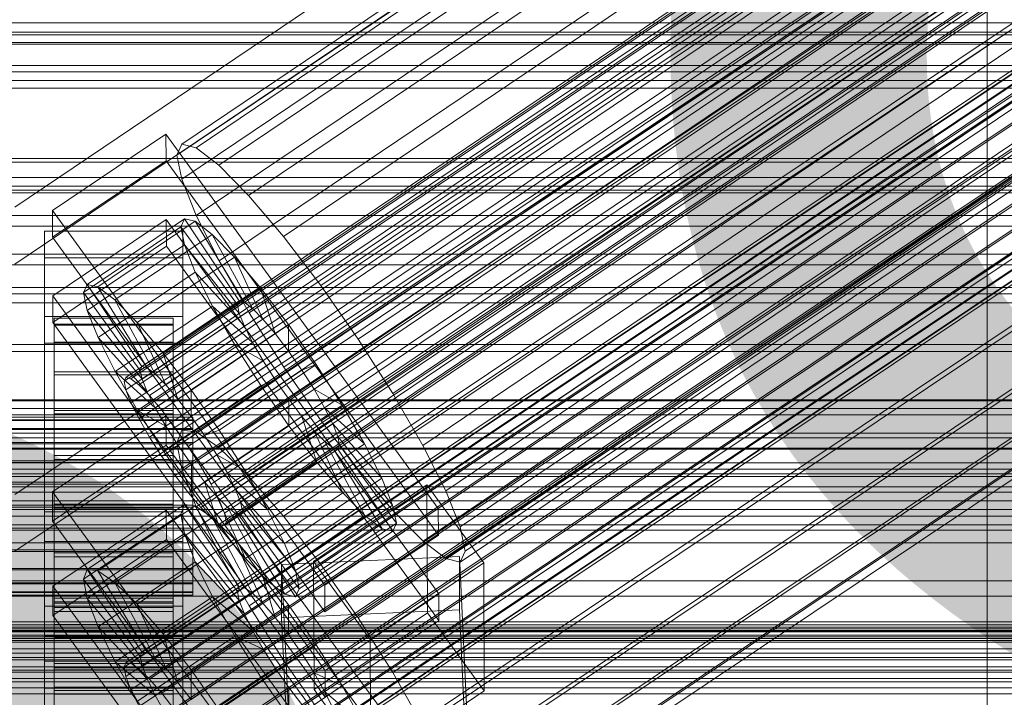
# Model space of a CAD drawing. Header units: millimetres. Extents: x -3490 to 61924, y -72580 to 6847.
# Tile 337 of 656: x 130 to 230, y -33380 to -33311. Entities that reach past the tile are written whole.
import ezdxf

# ---------------------------------------------------------------- set-up
doc = ezdxf.new("R2010")
doc.units = ezdxf.units.MM
for name, color, linetype, lineweight in [('COTAS_O', 1, 'Continuous', 0), ('COTAS_P', 1, 'Continuous', 0), ('frontal_C01', 7, 'Continuous', 0), ('frontal_C02', 7, 'Continuous', 0), ('frontal_C03', 7, 'Continuous', 0), ('frontal_secador', 7, 'Continuous', 0)]:
    doc.layers.add(name, color=color, linetype=linetype, lineweight=lineweight)
doc.dimstyles.new('R19_100', dxfattribs={"dimtxt": 250, "dimasz": 150, "dimexe": 150, "dimexo": 80, "dimgap": 100, "dimtad": 1, "dimtih": 1, "dimtoh": 1, "dimdsep": 46, "dimcen": 0.09, "dimadec": 0, "dimazin": 0, "dimtfac": 1, "dimtdec": 4, "dimtofl": 0, "dimtmove": 0, "dimatfit": 3, "dimfxl": 1, "dimtolj": 1, "dimtzin": 0, "dimarcsym": 0})

# ---------------------------------------------------------------- blocks, each defined once
blk = doc.blocks.new('DIM_R29_57')
at = {"layer": 'COTAS_O'}
for p, q in [((-1725, -33700), (-1575, -33655)), ((1725, -33700), (1575, -33655)), ((-1725, -34400), (-1725, -33700)), ((-1725, -33700), (1725, -33700)), ((-1725, -33700), (-1575, -33745)), ((1725, -33700), (1575, -33745)), ((1725, -34400), (1725, -33700))]:
    blk.add_line(p, q, dxfattribs=at)
blk.add_text('3450 O', height=250, dxfattribs=at).set_placement((0, -33600))
blk = doc.blocks.new('DIM_R29_58')
at = {"layer": 'COTAS_P'}
for p, q in [((-150, -32300), (550, -32300)), ((550, -32300), (505, -32450)), ((550, -34900), (550, -32300)), ((550, -32300), (595, -32450)), ((550, -34900), (505, -34750)), ((550, -34900), (595, -34750)), ((-150, -34900), (550, -34900))]:
    blk.add_line(p, q, dxfattribs=at)
blk.add_text('2600 P', height=250, rotation=90, dxfattribs=at).set_placement((450, -33600))

msp = doc.modelspace()

# ---------------------------------------------------------------- linework, layer by layer
at = {"layer": 'frontal_C01'}
for p, q in [((146.872, -33324.046), (331.181, -33199.711)), ((148.32, -33324.396), (332.629, -33200.061)), ((146.383, -33325.136), (330.692, -33200.801)), ((150.629, -33326.161), (334.938, -33201.826)), ((141.045, -33348.016), (354.844, -33203.788)), ((141.218, -33347.63), (355.017, -33203.402)), ((141.731, -33347.754), (355.53, -33203.526)), ((142.549, -33348.38), (356.348, -33204.151)), ((146.887, -33327.591), (331.197, -33203.256)), ((141.224, -33348.886), (355.022, -33204.658)), ((153.641, -33329.221), (337.95, -33204.886)), ((141.742, -33350.181), (355.541, -33205.952)), ((143.617, -33349.464), (357.415, -33205.236)), ((144.861, -33350.933), (358.659, -33206.705)), ((148.35, -33331.244), (332.659, -33206.909)), ((142.565, -33351.811), (356.363, -33207.583)), ((359.995, -33208.459), (146.196, -33352.688)), ((157.152, -33333.368), (341.461, -33209.033)), ((143.635, -33353.667), (357.434, -33209.438)), ((147.533, -33354.607), (361.332, -33210.379)), ((144.881, -33355.621), (358.68, -33211.393)), ((150.672, -33335.846), (334.981, -33211.511)), ((148.779, -33356.562), (362.578, -33212.333)), ((146.218, -33357.541), (360.017, -33213.312)), ((345.231, -33213.984), (160.922, -33338.319)), ((147.554, -33359.295), (361.352, -33215.067)), ((149.85, -33358.417), (363.648, -33214.189)), ((150.672, -33360.048), (364.471, -33215.819)), ((148.798, -33360.764), (362.596, -33216.536)), ((153.694, -33341.082), (338.003, -33216.748)), ((149.865, -33361.849), (363.664, -33217.621)), ((151.191, -33361.342), (364.989, -33217.114)), ((151.369, -33362.212), (365.168, -33217.984)), ((150.683, -33362.474), (364.482, -33218.246)), ((151.196, -33362.598), (364.995, -33218.37)), ((164.693, -33343.737), (349.002, -33219.402)), ((157.211, -33346.598), (341.52, -33222.263)), ((168.21, -33349.252), (352.519, -33224.918)), ((160.982, -33352.016), (345.291, -33227.681)), ((171.232, -33354.489), (355.541, -33230.154)), ((164.752, -33356.967), (349.061, -33232.632)), ((173.554, -33359.091), (357.863, -33234.756)), ((168.263, -33361.114), (352.572, -33236.779)), ((175.016, -33362.744), (359.326, -33238.409)), ((171.275, -33364.174), (355.584, -33239.839)), ((175.521, -33365.199), (359.83, -33240.864)), ((173.584, -33365.939), (357.893, -33241.604)), ((175.032, -33366.289), (359.341, -33241.954)), ((228.298, -33264.081), (130, -33330.393)), ((228.298, -33384.669), (228.298, -33264.081)), ((130, -33336.174), (228.298, -33269.862)), ((228.298, -33269.862), (228.298, -33390.45)), ((425, -33311.776), (-425, -33311.776)), ((425, -33313.916), (-425, -33313.916)), ((133.809, -33330.761), (145.277, -33323.025)), ((145.277, -33323.025), (145.289, -33325.721)), ((145.277, -33323.025), (172.809, -33360.879)), ((146.383, -33325.136), (146.872, -33324.046)), ((146.872, -33324.046), (148.32, -33324.396)), ((148.32, -33324.396), (150.629, -33326.161)), ((-425, -33325.472), (425, -33325.472)), ((146.887, -33327.591), (146.383, -33325.136)), ((300, -33325.846), (-300, -33325.846)), ((145.289, -33325.721), (133.821, -33333.457)), ((172.821, -33363.575), (145.289, -33325.721)), ((150.629, -33326.161), (153.641, -33329.221)), ((148.35, -33331.244), (146.887, -33327.591)), ((300, -33328.696), (-300, -33328.696)), ((153.641, -33329.221), (157.152, -33333.368)), ((133.821, -33333.457), (133.809, -33330.761)), ((161.341, -33368.615), (133.809, -33330.761)), ((150.672, -33335.846), (148.35, -33331.244)), ((133.847, -33339.389), (145.315, -33331.652)), ((136.948, -33339.025), (146.777, -33332.394)), ((137.313, -33338.21), (147.143, -33331.578)), ((138.396, -33338.471), (148.226, -33331.84)), ((145.315, -33331.652), (145.327, -33334.349)), ((145.315, -33331.652), (172.847, -33369.507)), ((147.143, -33331.578), (146.777, -33332.394)), ((146.777, -33332.394), (152.513, -33340.28)), ((146.777, -33332.394), (147.155, -33334.23)), ((148.226, -33331.84), (147.143, -33331.578)), ((147.143, -33331.578), (152.686, -33339.894)), ((149.953, -33333.16), (148.226, -33331.84)), ((148.226, -33331.84), (153.199, -33340.018)), ((133, -33335.519), (133, -33332.823)), ((133, -33332.823), (147, -33332.823)), ((133, -33379.046), (133, -33332.823)), ((133.821, -33333.457), (161.353, -33371.312)), ((140.123, -33339.791), (149.953, -33333.16)), ((147, -33332.823), (147, -33335.519)), ((147, -33332.823), (147, -33379.046)), ((152.207, -33335.449), (149.953, -33333.16)), ((149.953, -33333.16), (154.017, -33340.643)), ((157.152, -33333.368), (160.922, -33338.319)), ((145.327, -33334.349), (133.859, -33342.085)), ((137.325, -33340.861), (147.155, -33334.23)), ((172.859, -33372.203), (145.327, -33334.349)), ((147.155, -33334.23), (152.692, -33341.15)), ((147.155, -33334.23), (148.249, -33336.963)), ((142.377, -33342.081), (152.207, -33335.449)), ((154.833, -33338.551), (152.207, -33335.449)), ((152.207, -33335.449), (155.085, -33341.727)), ((147, -33335.519), (133, -33335.519)), ((133, -33335.519), (133, -33381.742)), ((147, -33381.742), (147, -33335.519)), ((153.694, -33341.082), (150.672, -33335.846)), ((138.419, -33343.594), (148.249, -33336.963)), ((148.249, -33336.963), (153.21, -33342.444)), ((148.249, -33336.963), (149.985, -33340.405)), ((136.948, -33339.025), (137.313, -33338.21)), ((142.856, -33346.525), (137.313, -33338.21)), ((137.313, -33338.21), (138.396, -33338.471)), ((143.369, -33346.649), (138.396, -33338.471)), ((138.396, -33338.471), (140.123, -33339.791)), ((160.922, -33338.319), (164.693, -33343.737)), ((133.859, -33342.085), (133.847, -33339.389)), ((161.379, -33377.243), (133.847, -33339.389)), ((142.683, -33346.911), (136.948, -33339.025)), ((137.325, -33340.861), (136.948, -33339.025)), ((145.003, -33345.183), (154.833, -33338.551)), ((157.653, -33342.255), (154.833, -33338.551)), ((154.833, -33338.551), (156.329, -33343.197)), ((144.188, -33347.274), (140.123, -33339.791)), ((140.123, -33339.791), (142.377, -33342.081)), ((140.156, -33347.036), (149.985, -33340.405)), ((152.513, -33340.28), (142.683, -33346.911)), ((152.686, -33339.894), (142.856, -33346.525)), ((153.199, -33340.018), (143.369, -33346.649)), ((149.985, -33340.405), (154.033, -33344.075)), ((149.985, -33340.405), (152.246, -33344.322)), ((152.513, -33340.28), (152.686, -33339.894)), ((152.692, -33341.15), (152.513, -33340.28)), ((152.686, -33339.894), (153.199, -33340.018)), ((153.199, -33340.018), (154.017, -33340.643)), ((133, -33344.147), (133, -33341.451)), ((133, -33341.451), (147, -33341.451)), ((133, -33387.673), (133, -33341.451)), ((142.862, -33347.781), (137.325, -33340.861)), ((138.419, -33343.594), (137.325, -33340.861)), ((152.692, -33341.15), (142.862, -33347.781)), ((154.017, -33340.643), (144.188, -33347.274)), ((147, -33341.451), (147, -33344.147)), ((147, -33341.451), (147, -33387.673)), ((153.21, -33342.444), (152.692, -33341.15)), ((157.211, -33346.598), (153.694, -33341.082)), ((154.017, -33340.643), (155.085, -33341.727)), ((133.859, -33342.085), (161.391, -33379.939)), ((134, -33351.634), (134, -33341.634)), ((134, -33341.634), (134, -33342.227)), ((134, -33341.634), (146, -33341.634)), ((134, -33342.337), (134, -33341.634)), ((134, -33351.914), (134, -33342.227)), ((134, -33342.227), (134, -33344.073)), ((134, -33342.227), (146, -33342.227)), ((134, -33351.967), (134, -33342.337)), ((134, -33342.337), (146, -33342.337)), ((134, -33344.286), (134, -33342.337)), ((145.255, -33348.359), (142.377, -33342.081)), ((142.377, -33342.081), (145.003, -33345.183)), ((153.21, -33342.444), (143.38, -33349.075)), ((155.085, -33341.727), (145.255, -33348.359)), ((146, -33342.227), (146, -33341.634)), ((146, -33341.634), (146, -33351.634)), ((146, -33341.634), (146, -33342.337)), ((146, -33344.073), (146, -33342.227)), ((146, -33342.227), (146, -33351.914)), ((146, -33342.337), (146, -33351.967)), ((146, -33342.337), (146, -33344.286)), ((157.653, -33342.255), (147.823, -33348.886)), ((154.033, -33344.075), (153.21, -33342.444)), ((155.085, -33341.727), (156.329, -33343.197)), ((157.665, -33344.951), (157.653, -33342.255)), ((160.474, -33346.308), (157.653, -33342.255)), ((156.329, -33343.197), (146.499, -33349.828)), ((156.329, -33343.197), (157.665, -33344.951)), ((147, -33344.147), (133, -33344.147)), ((133, -33344.147), (133, -33390.369)), ((134, -33352.789), (134, -33344.073)), ((134, -33344.073), (134, -33347.049)), ((134, -33344.073), (146, -33344.073)), ((134, -33352.89), (134, -33344.286)), ((134, -33344.286), (146, -33344.286)), ((134, -33347.349), (134, -33344.286)), ((143.38, -33349.075), (138.419, -33343.594)), ((140.156, -33347.036), (138.419, -33343.594)), ((142.416, -33350.953), (152.246, -33344.322)), ((154.033, -33344.075), (144.203, -33350.706)), ((146, -33347.049), (146, -33344.073)), ((146, -33344.073), (146, -33352.789)), ((146, -33344.286), (146, -33352.89)), ((146, -33344.286), (146, -33347.349)), ((147, -33390.369), (147, -33344.147)), ((152.246, -33344.322), (155.103, -33345.93)), ((152.246, -33344.322), (154.877, -33348.448)), ((155.103, -33345.93), (154.033, -33344.075)), ((164.693, -33343.737), (168.21, -33349.252)), ((146.499, -33349.828), (145.003, -33345.183)), ((145.003, -33345.183), (147.823, -33348.886)), ((147.835, -33351.582), (157.665, -33344.951)), ((157.665, -33344.951), (159.001, -33346.871)), ((155.103, -33345.93), (145.274, -33352.562)), ((150.644, -33352.939), (160.474, -33346.308)), ((156.35, -33347.885), (155.103, -33345.93)), ((160.474, -33346.308), (159.001, -33346.871)), ((163.105, -33350.433), (160.474, -33346.308)), ((134, -33354.198), (134, -33347.049)), ((134, -33347.049), (134, -33350.95)), ((134, -33347.049), (146, -33347.049)), ((134, -33354.341), (134, -33347.349)), ((134, -33347.349), (146, -33347.349)), ((134, -33351.318), (134, -33347.349)), ((144.203, -33350.706), (140.156, -33347.036)), ((142.416, -33350.953), (140.156, -33347.036)), ((142.856, -33346.525), (142.683, -33346.911)), ((142.683, -33346.911), (142.862, -33347.781)), ((143.369, -33346.649), (142.856, -33346.525)), ((144.188, -33347.274), (143.369, -33346.649)), ((145.255, -33348.359), (144.188, -33347.274)), ((146, -33350.95), (146, -33347.049)), ((146, -33347.049), (146, -33354.198)), ((146, -33347.349), (146, -33354.341)), ((146, -33347.349), (146, -33351.318)), ((159.001, -33346.871), (149.171, -33353.502)), ((160.982, -33352.016), (157.211, -33346.598)), ((159.001, -33346.871), (160.247, -33348.825)), ((141.045, -33348.016), (141.218, -33347.63)), ((141.224, -33348.886), (141.045, -33348.016)), ((141.218, -33347.63), (141.731, -33347.754)), ((141.731, -33347.754), (142.549, -33348.38)), ((142.549, -33348.38), (143.617, -33349.464)), ((142.862, -33347.781), (143.38, -33349.075)), ((145.047, -33355.079), (154.877, -33348.448)), ((146.499, -33349.828), (145.255, -33348.359)), ((156.35, -33347.885), (146.52, -33354.516)), ((154.877, -33348.448), (156.35, -33347.885)), ((154.877, -33348.448), (157.698, -33352.5)), ((157.686, -33349.804), (156.35, -33347.885)), ((141.742, -33350.181), (141.224, -33348.886)), ((143.38, -33349.075), (144.203, -33350.706)), ((147.823, -33348.886), (147.835, -33351.582)), ((147.823, -33348.886), (150.644, -33352.939)), ((160.247, -33348.825), (150.417, -33355.456)), ((163.105, -33350.433), (160.247, -33348.825)), ((160.247, -33348.825), (161.318, -33350.681)), ((168.21, -33349.252), (171.232, -33354.489)), ((142.565, -33351.811), (141.742, -33350.181)), ((143.617, -33349.464), (144.861, -33350.933)), ((147.835, -33351.582), (146.499, -33349.828)), ((157.686, -33349.804), (147.856, -33356.436)), ((153.275, -33357.065), (163.105, -33350.433)), ((157.698, -33352.5), (157.686, -33349.804)), ((159.022, -33351.559), (157.686, -33349.804)), ((165.365, -33354.351), (163.105, -33350.433)), ((134, -33356.046), (134, -33350.95)), ((134, -33350.95), (134, -33355.511)), ((134, -33350.95), (146, -33350.95)), ((134, -33356.221), (134, -33351.318)), ((134, -33351.318), (146, -33351.318)), ((134, -33355.921), (134, -33351.318)), ((145.274, -33352.562), (142.416, -33350.953)), ((145.047, -33355.079), (142.416, -33350.953)), ((144.203, -33350.706), (145.274, -33352.562)), ((144.861, -33350.933), (146.196, -33352.688)), ((146, -33355.511), (146, -33350.95)), ((146, -33350.95), (146, -33356.046)), ((146, -33351.318), (146, -33356.221)), ((146, -33351.318), (146, -33355.921)), ((161.318, -33350.681), (151.488, -33357.312)), ((165.365, -33354.351), (161.318, -33350.681)), ((161.318, -33350.681), (162.14, -33352.311)), ((-148, -33351.634), (148, -33351.634)), ((-148, -33351.914), (148, -33351.914)), ((-148, -33351.967), (148, -33351.967)), ((134, -33351.914), (134, -33351.634)), ((146, -33351.634), (134, -33351.634)), ((134, -33351.634), (134, -33351.967)), ((134, -33352.789), (134, -33351.914)), ((146, -33351.914), (134, -33351.914)), ((146, -33351.967), (134, -33351.967)), ((134, -33351.967), (134, -33352.89)), ((143.635, -33353.667), (142.565, -33351.811)), ((146, -33351.634), (146, -33351.914)), ((146, -33351.967), (146, -33351.634)), ((146, -33351.914), (146, -33352.789)), ((146, -33352.89), (146, -33351.967)), ((149.171, -33353.502), (147.835, -33351.582)), ((148, -33351.914), (148, -33351.634)), ((148, -33351.634), (148, -33351.967)), ((148, -33352.789), (148, -33351.914)), ((148, -33351.967), (148, -33352.89)), ((159.022, -33351.559), (149.192, -33358.19)), ((162.14, -33352.311), (152.311, -33358.942)), ((160.518, -33356.204), (159.022, -33351.559)), ((160.266, -33353.028), (159.022, -33351.559)), ((164.752, -33356.967), (160.982, -33352.016)), ((167.102, -33357.793), (162.14, -33352.311)), ((162.14, -33352.311), (162.659, -33353.606)), ((-148, -33352.789), (148, -33352.789)), ((-148, -33352.89), (148, -33352.89)), ((134, -33354.198), (134, -33352.789)), ((146, -33352.789), (134, -33352.789)), ((146, -33352.89), (134, -33352.89)), ((134, -33352.89), (134, -33354.341)), ((145.274, -33352.562), (146.52, -33354.516)), ((146, -33352.789), (146, -33354.198)), ((146, -33354.341), (146, -33352.89)), ((146.196, -33352.688), (147.533, -33354.607)), ((147.868, -33359.132), (157.698, -33352.5)), ((148, -33354.198), (148, -33352.789)), ((148, -33352.89), (148, -33354.341)), ((149.171, -33353.502), (150.644, -33352.939)), ((160.266, -33353.028), (150.436, -33359.659)), ((150.644, -33352.939), (153.275, -33357.065)), ((157.698, -33352.5), (160.518, -33356.204)), ((163.144, -33359.306), (160.266, -33353.028)), ((161.333, -33354.112), (160.266, -33353.028)), ((-148, -33354.198), (148, -33354.198)), ((-148, -33354.341), (148, -33354.341)), ((134, -33356.046), (134, -33354.198)), ((146, -33354.198), (134, -33354.198)), ((146, -33354.341), (134, -33354.341)), ((134, -33354.341), (134, -33356.221)), ((144.881, -33355.621), (143.635, -33353.667)), ((146, -33354.198), (146, -33356.046)), ((146, -33356.221), (146, -33354.341)), ((148, -33356.046), (148, -33354.198)), ((148, -33354.341), (148, -33356.221)), ((150.417, -33355.456), (149.171, -33353.502)), ((161.333, -33354.112), (151.503, -33360.744)), ((162.659, -33353.606), (152.829, -33360.237)), ((155.535, -33360.982), (165.365, -33354.351)), ((165.397, -33361.595), (161.333, -33354.112)), ((162.151, -33354.738), (161.333, -33354.112)), ((168.196, -33360.525), (162.659, -33353.606)), ((162.659, -33353.606), (162.837, -33354.475)), ((167.102, -33357.793), (165.365, -33354.351)), ((300, -33354.867), (-300, -33354.867)), ((146.52, -33354.516), (145.047, -33355.079)), ((147.868, -33359.132), (145.047, -33355.079)), ((146.52, -33354.516), (147.856, -33356.436)), ((147.533, -33354.607), (148.779, -33356.562)), ((162.151, -33354.738), (152.321, -33361.369)), ((162.664, -33354.862), (152.835, -33361.493)), ((162.837, -33354.475), (153.008, -33361.107)), ((167.125, -33362.916), (162.151, -33354.738)), ((162.664, -33354.862), (162.151, -33354.738)), ((162.837, -33354.475), (162.664, -33354.862)), ((168.208, -33363.177), (162.664, -33354.862)), ((168.573, -33362.362), (162.837, -33354.475)), ((171.232, -33354.489), (173.554, -33359.091)), ((-148, -33356.046), (148, -33356.046)), ((-148, -33356.221), (148, -33356.221)), ((134, -33355.511), (134, -33358.207)), ((146, -33355.511), (134, -33355.511)), ((134, -33355.511), (134, -33360.421)), ((134, -33358.401), (134, -33355.921)), ((134, -33355.921), (146, -33355.921)), ((134, -33360.846), (134, -33355.921)), ((134, -33358.207), (134, -33356.046)), ((146, -33356.046), (134, -33356.046)), ((146, -33356.221), (134, -33356.221)), ((134, -33356.221), (134, -33358.401)), ((146.218, -33357.541), (144.881, -33355.621)), ((146, -33358.207), (146, -33355.511)), ((146, -33360.421), (146, -33355.511)), ((146, -33355.921), (146, -33358.401)), ((146, -33355.921), (146, -33360.846)), ((146, -33356.046), (146, -33358.207)), ((146, -33358.401), (146, -33356.221)), ((148, -33358.207), (148, -33356.046)), ((148, -33356.221), (148, -33358.401)), ((151.488, -33357.312), (150.417, -33355.456)), ((150.417, -33355.456), (153.275, -33357.065)), ((150.688, -33362.835), (160.518, -33356.204)), ((160.518, -33356.204), (163.144, -33359.306)), ((300, -33356.882), (-300, -33356.882)), ((147.856, -33356.436), (147.868, -33359.132)), ((147.856, -33356.436), (149.192, -33358.19)), ((148.779, -33356.562), (149.85, -33358.417)), ((152.311, -33358.942), (151.488, -33357.312)), ((151.488, -33357.312), (155.535, -33360.982)), ((153.275, -33357.065), (155.535, -33360.982)), ((168.263, -33361.114), (164.752, -33356.967)), ((148, -33358.207), (-148, -33358.207)), ((134, -33358.207), (146, -33358.207)), ((134, -33360.533), (134, -33358.207)), ((146, -33358.207), (146, -33360.533)), ((147.554, -33359.295), (146.218, -33357.541)), ((148, -33360.533), (148, -33358.207)), ((149.192, -33358.19), (150.688, -33362.835)), ((149.192, -33358.19), (150.436, -33359.659)), ((157.272, -33364.424), (167.102, -33357.793)), ((168.196, -33360.525), (167.102, -33357.793)), ((-148, -33358.401), (148, -33358.401)), ((146, -33358.401), (134, -33358.401)), ((134, -33358.401), (134, -33360.734)), ((146, -33360.734), (146, -33358.401)), ((148.798, -33360.764), (147.554, -33359.295)), ((150.688, -33362.835), (147.868, -33359.132)), ((148, -33358.401), (148, -33360.734)), ((149.85, -33358.417), (150.672, -33360.048)), ((152.829, -33360.237), (152.311, -33358.942)), ((152.311, -33358.942), (157.272, -33364.424)), ((153.314, -33365.937), (163.144, -33359.306)), ((160.19, -33366.229), (171.658, -33358.493)), ((163.144, -33359.306), (165.397, -33361.595)), ((171.658, -33358.493), (171.715, -33371.435)), ((171.658, -33358.493), (177.394, -33366.379)), ((173.554, -33359.091), (175.016, -33362.744)), ((150.436, -33359.659), (153.314, -33365.937)), ((150.436, -33359.659), (151.503, -33360.744)), ((150.672, -33360.048), (151.191, -33361.342)), ((153.008, -33361.107), (152.829, -33360.237)), ((152.829, -33360.237), (158.366, -33367.157)), ((-148, -33360.533), (148, -33360.533)), ((-148, -33360.734), (148, -33360.734)), ((134, -33360.533), (134, -33360.421)), ((134, -33360.421), (134, -33365.345)), ((134, -33360.421), (146, -33360.421)), ((134, -33362.865), (134, -33360.533)), ((146, -33360.533), (134, -33360.533)), ((134, -33360.734), (134, -33360.846)), ((146, -33360.734), (134, -33360.734)), ((134, -33360.734), (134, -33363.06)), ((134, -33360.846), (146, -33360.846)), ((134, -33365.756), (134, -33360.846)), ((146, -33365.345), (146, -33360.421)), ((146, -33360.421), (146, -33360.533)), ((146, -33360.533), (146, -33362.865)), ((146, -33360.846), (146, -33360.734)), ((146, -33363.06), (146, -33360.734)), ((146, -33360.846), (146, -33365.756)), ((148, -33362.865), (148, -33360.533)), ((148, -33360.734), (148, -33363.06)), ((149.865, -33361.849), (148.798, -33360.764)), ((151.191, -33361.342), (151.369, -33362.212)), ((151.503, -33360.744), (155.567, -33368.227)), ((151.503, -33360.744), (152.321, -33361.369)), ((152.321, -33361.369), (157.295, -33369.547)), ((152.321, -33361.369), (152.835, -33361.493)), ((152.835, -33361.493), (153.008, -33361.107)), ((153.008, -33361.107), (158.743, -33368.993)), ((155.535, -33360.982), (157.272, -33364.424)), ((158.366, -33367.157), (168.196, -33360.525)), ((172.809, -33360.879), (161.341, -33368.615)), ((168.573, -33362.362), (168.196, -33360.525)), ((171.275, -33364.174), (168.263, -33361.114)), ((172.821, -33363.575), (172.809, -33360.879)), ((150.683, -33362.474), (149.865, -33361.849)), ((151.369, -33362.212), (151.196, -33362.598)), ((152.835, -33361.493), (158.378, -33369.808)), ((155.567, -33368.227), (165.397, -33361.595)), ((158.743, -33368.993), (168.573, -33362.362)), ((165.397, -33361.595), (167.125, -33362.916)), ((168.208, -33363.177), (168.573, -33362.362)), ((-148, -33362.865), (148, -33362.865)), ((-148, -33363.06), (148, -33363.06)), ((134, -33365.046), (134, -33362.865)), ((134, -33362.865), (134, -33365.345)), ((146, -33362.865), (134, -33362.865)), ((134, -33363.06), (134, -33365.756)), ((146, -33363.06), (134, -33363.06)), ((134, -33363.06), (134, -33365.22)), ((146, -33365.345), (146, -33362.865)), ((146, -33362.865), (146, -33365.046)), ((146, -33365.756), (146, -33363.06)), ((146, -33365.22), (146, -33363.06)), ((148, -33365.046), (148, -33362.865)), ((148, -33363.06), (148, -33365.22)), ((151.196, -33362.598), (150.683, -33362.474)), ((153.314, -33365.937), (150.688, -33362.835)), ((157.295, -33369.547), (167.125, -33362.916)), ((158.378, -33369.808), (168.208, -33363.177)), ((167.125, -33362.916), (168.208, -33363.177)), ((175.016, -33362.744), (175.521, -33365.199)), ((161.353, -33371.312), (172.821, -33363.575)), ((173.584, -33365.939), (171.275, -33364.174)), ((-148, -33365.046), (148, -33365.046)), ((-148, -33365.22), (148, -33365.22)), ((134, -33366.926), (134, -33365.046)), ((134, -33365.046), (134, -33369.948)), ((146, -33365.046), (134, -33365.046)), ((134, -33365.22), (134, -33370.317)), ((146, -33365.22), (134, -33365.22)), ((134, -33365.22), (134, -33367.068)), ((134, -33365.345), (134, -33369.948)), ((134, -33365.345), (146, -33365.345)), ((146, -33369.948), (146, -33365.046)), ((146, -33365.046), (146, -33366.926)), ((146, -33370.317), (146, -33365.22)), ((146, -33367.068), (146, -33365.22)), ((146, -33369.948), (146, -33365.345)), ((148, -33366.926), (148, -33365.046)), ((148, -33365.22), (148, -33367.068)), ((157.272, -33364.424), (158.366, -33367.157)), ((175.521, -33365.199), (175.032, -33366.289)), ((134, -33365.756), (146, -33365.756)), ((134, -33370.317), (134, -33365.756)), ((146, -33365.756), (146, -33370.317)), ((155.567, -33368.227), (153.314, -33365.937)), ((156.962, -33366.535), (174.943, -33365.735)), ((160.247, -33379.171), (160.19, -33366.229)), ((165.926, -33374.116), (160.19, -33366.229)), ((175.032, -33366.289), (173.584, -33365.939)), ((174.943, -33365.735), (174.943, -33371.129)), ((174.943, -33365.735), (177.811, -33425.524)), ((-148, -33366.926), (148, -33366.926)), ((-148, -33367.068), (148, -33367.068)), ((134, -33368.377), (134, -33366.926)), ((134, -33366.926), (134, -33373.917)), ((146, -33366.926), (134, -33366.926)), ((134, -33367.068), (134, -33374.218)), ((146, -33367.068), (134, -33367.068)), ((134, -33367.068), (134, -33368.477)), ((146, -33373.917), (146, -33366.926)), ((146, -33366.926), (146, -33368.377)), ((146, -33374.218), (146, -33367.068)), ((146, -33368.477), (146, -33367.068)), ((148, -33368.377), (148, -33366.926)), ((148, -33367.068), (148, -33368.477)), ((156.962, -33371.929), (156.962, -33366.535)), ((159.83, -33426.324), (156.962, -33366.535)), ((158.366, -33367.157), (158.743, -33368.993)), ((177.394, -33366.379), (165.926, -33374.116)), ((177.451, -33379.321), (177.394, -33366.379)), ((157.295, -33369.547), (155.567, -33368.227)), ((-148, -33368.377), (148, -33368.377)), ((-148, -33368.477), (148, -33368.477)), ((-148, -33369.3), (148, -33369.3)), ((134, -33369.3), (134, -33368.377)), ((134, -33368.377), (134, -33376.98)), ((146, -33368.377), (134, -33368.377)), ((134, -33368.477), (134, -33377.193)), ((146, -33368.477), (134, -33368.477)), ((134, -33368.477), (134, -33369.352)), ((134, -33369.633), (134, -33369.3)), ((134, -33369.3), (134, -33378.93)), ((146, -33369.3), (134, -33369.3)), ((146, -33376.98), (146, -33368.377)), ((146, -33368.377), (146, -33369.3)), ((146, -33377.193), (146, -33368.477)), ((146, -33369.352), (146, -33368.477)), ((146, -33378.93), (146, -33369.3)), ((146, -33369.3), (146, -33369.633)), ((148, -33369.3), (148, -33368.377)), ((148, -33368.477), (148, -33369.352)), ((148, -33369.633), (148, -33369.3)), ((158.743, -33368.993), (158.378, -33369.808)), ((161.341, -33368.615), (161.353, -33371.312)), ((-148, -33369.352), (148, -33369.352)), ((-148, -33369.633), (148, -33369.633)), ((134, -33369.352), (134, -33379.04)), ((146, -33369.352), (134, -33369.352)), ((134, -33369.352), (134, -33369.633)), ((134, -33369.633), (134, -33379.632)), ((146, -33369.633), (134, -33369.633)), ((134, -33369.948), (134, -33373.917)), ((134, -33369.948), (146, -33369.948)), ((134, -33370.317), (146, -33370.317)), ((134, -33374.218), (134, -33370.317)), ((146, -33379.04), (146, -33369.352)), ((146, -33369.633), (146, -33369.352)), ((146, -33379.632), (146, -33369.633)), ((146, -33373.917), (146, -33369.948)), ((146, -33370.317), (146, -33374.218)), ((148, -33369.352), (148, -33369.633)), ((158.378, -33369.808), (157.295, -33369.547)), ((172.847, -33369.507), (161.379, -33377.243)), ((172.859, -33372.203), (172.847, -33369.507)), ((174.943, -33371.129), (156.962, -33371.929)), ((177.811, -33430.917), (174.943, -33371.129)), ((159.83, -33431.717), (156.962, -33371.929)), ((171.715, -33371.435), (160.247, -33379.171)), ((161.391, -33379.939), (172.859, -33372.203)), ((177.451, -33379.321), (171.715, -33371.435)), ((250, -33373.251), (-250, -33373.251)), ((300, -33373.334), (-300, -33373.334)), ((134, -33373.917), (134, -33376.98)), ((134, -33373.917), (146, -33373.917)), ((134, -33374.218), (146, -33374.218)), ((134, -33377.193), (134, -33374.218)), ((146, -33376.98), (146, -33373.917)), ((146, -33374.218), (146, -33377.193)), ((165.926, -33374.116), (165.983, -33387.057)), ((300, -33374.377), (-300, -33374.377)), ((133, -33389.252), (133, -33376.311)), ((133, -33376.311), (147, -33376.311)), ((133, -33385.94), (133, -33376.311)), ((147, -33376.311), (147, -33389.252)), ((147, -33376.311), (147, -33385.94)), ((134, -33376.98), (134, -33378.93)), ((134, -33376.98), (146, -33376.98)), ((134, -33377.193), (146, -33377.193)), ((134, -33379.04), (134, -33377.193)), ((146, -33378.93), (146, -33376.98)), ((146, -33377.193), (146, -33379.04)), ((161.379, -33377.243), (161.391, -33379.939)), ((-250, -33378.064), (250, -33378.064)), ((147, -33379.046), (133, -33379.046)), ((133, -33379.046), (133, -33381.742)), ((134, -33378.93), (134, -33379.632)), ((134, -33378.93), (146, -33378.93)), ((134, -33379.04), (146, -33379.04)), ((134, -33379.632), (134, -33379.04)), ((146, -33379.632), (146, -33378.93)), ((146, -33379.04), (146, -33379.632)), ((147, -33381.742), (147, -33379.046)), ((160.247, -33379.171), (165.983, -33387.057)), ((134, -33379.632), (146, -33379.632)), ((165.983, -33387.057), (177.451, -33379.321))]:
    msp.add_line(p, q, dxfattribs=at)
at = {"layer": 'frontal_C02'}
for p, q in [((146.872, -33352.961), (331.181, -33229.706)), ((148.32, -33353.118), (332.629, -33229.864)), ((146.383, -33354.244), (330.692, -33230.989)), ((150.629, -33354.706), (334.938, -33231.451)), ((141.045, -33376.924), (354.844, -33233.949)), ((141.218, -33376.47), (355.017, -33233.494)), ((141.731, -33376.525), (355.53, -33233.55)), ((146.887, -33356.88), (331.197, -33233.625)), ((141.224, -33377.858), (355.022, -33234.883)), ((142.549, -33377.088), (356.348, -33234.113)), ((153.641, -33357.615), (337.95, -33234.361)), ((143.617, -33378.119), (357.415, -33235.143)), ((141.742, -33379.208), (355.541, -33236.233)), ((144.861, -33379.548), (358.659, -33236.572)), ((142.565, -33380.882), (356.363, -33237.906)), ((148.35, -33360.689), (332.659, -33237.434)), ((359.995, -33238.302), (146.196, -33381.277)), ((157.152, -33361.648), (341.461, -33238.393)), ((143.635, -33382.765), (357.434, -33239.79)), ((147.533, -33383.189), (361.332, -33240.214)), ((144.881, -33384.73), (358.68, -33241.754)), ((148.779, -33385.154), (362.578, -33242.179)), ((150.672, -33365.412), (334.981, -33242.158)), ((146.218, -33386.642), (360.017, -33243.667)), ((345.231, -33243.274), (160.922, -33366.529)), ((149.85, -33387.038), (363.648, -33244.062)), ((147.554, -33388.372), (361.352, -33245.396)), ((150.672, -33388.711), (364.471, -33245.736)), ((148.798, -33389.8), (362.596, -33246.825)), ((149.865, -33390.831), (363.664, -33247.856)), ((151.191, -33390.061), (364.989, -33247.086)), ((153.694, -33370.728), (338.003, -33247.473)), ((150.683, -33391.394), (364.482, -33248.418)), ((151.196, -33391.45), (364.995, -33248.474)), ((151.369, -33390.995), (365.168, -33248.02)), ((164.693, -33371.926), (349.002, -33248.671)), ((157.211, -33376.273), (341.52, -33253.018)), ((168.21, -33377.471), (352.519, -33254.216)), ((160.982, -33381.67), (345.291, -33258.415)), ((171.232, -33382.786), (355.541, -33259.532)), ((164.752, -33386.551), (349.061, -33263.296)), ((173.554, -33387.509), (357.863, -33264.255)), ((168.263, -33390.583), (352.572, -33267.329)), ((175.016, -33391.319), (359.326, -33268.064)), ((171.275, -33393.492), (355.584, -33270.238)), ((175.521, -33393.955), (359.83, -33270.7)), ((173.584, -33395.08), (357.893, -33271.825)), ((175.032, -33395.238), (359.341, -33271.983)), ((228.298, -33293.718), (130, -33359.453)), ((228.298, -33584.212), (228.298, -33293.718)), ((130, -33365.184), (228.298, -33299.448)), ((228.298, -33299.448), (228.298, -33589.943)), ((133.809, -33359.173), (145.277, -33351.504)), ((145.277, -33351.504), (145.289, -33354.485)), ((145.277, -33351.504), (172.809, -33389.026)), ((146.383, -33354.244), (146.872, -33352.961)), ((146.872, -33352.961), (148.32, -33353.118)), ((148.32, -33353.118), (150.629, -33354.706)), ((146.887, -33356.88), (146.383, -33354.244)), ((145.289, -33354.485), (133.821, -33362.154)), ((172.821, -33392.007), (145.289, -33354.485)), ((150.629, -33354.706), (153.641, -33357.615)), ((148.35, -33360.689), (146.887, -33356.88)), ((153.641, -33357.615), (157.152, -33361.648)), ((133.821, -33362.154), (133.809, -33359.173)), ((161.341, -33396.696), (133.809, -33359.173)), ((133, -33364.196), (133, -33361.216)), ((133, -33361.216), (147, -33361.216)), ((133, -33407.034), (133, -33361.216)), ((133.847, -33368.711), (145.315, -33361.042)), ((137.313, -33367.052), (147.143, -33360.478)), ((138.396, -33367.17), (148.226, -33360.596)), ((145.315, -33361.042), (145.327, -33364.022)), ((145.315, -33361.042), (172.847, -33398.564)), ((147.143, -33360.478), (146.777, -33361.438)), ((147, -33361.216), (147, -33364.196)), ((147, -33361.216), (147, -33407.034)), ((148.226, -33360.596), (147.143, -33360.478)), ((147.143, -33360.478), (152.686, -33368.8)), ((149.953, -33361.784), (148.226, -33360.596)), ((148.226, -33360.596), (153.199, -33368.856)), ((150.672, -33365.412), (148.35, -33360.689)), ((133.821, -33362.154), (161.353, -33399.676)), ((136.948, -33368.011), (146.777, -33361.438)), ((140.123, -33368.357), (149.953, -33361.784)), ((146.777, -33361.438), (152.513, -33369.255)), ((146.777, -33361.438), (147.155, -33363.41)), ((152.207, -33363.96), (149.953, -33361.784)), ((149.953, -33361.784), (154.017, -33369.419)), ((157.152, -33361.648), (160.922, -33366.529)), ((147, -33364.196), (133, -33364.196)), ((133, -33364.196), (133, -33410.015)), ((145.327, -33364.022), (133.859, -33371.691)), ((137.325, -33369.983), (147.155, -33363.41)), ((142.377, -33370.533), (152.207, -33363.96)), ((172.859, -33401.545), (145.327, -33364.022)), ((147, -33410.015), (147, -33364.196)), ((147.155, -33363.41), (152.692, -33370.189)), ((147.155, -33363.41), (148.249, -33366.259)), ((154.833, -33366.976), (152.207, -33363.96)), ((152.207, -33363.96), (155.085, -33370.45)), ((138.419, -33372.833), (148.249, -33366.259)), ((148.249, -33366.259), (153.21, -33371.539)), ((148.249, -33366.259), (149.985, -33369.792)), ((153.694, -33370.728), (150.672, -33365.412)), ((136.948, -33368.011), (137.313, -33367.052)), ((142.856, -33375.374), (137.313, -33367.052)), ((137.313, -33367.052), (138.396, -33367.17)), ((143.369, -33375.43), (138.396, -33367.17)), ((138.396, -33367.17), (140.123, -33368.357)), ((145.003, -33373.55), (154.833, -33366.976)), ((157.653, -33370.627), (154.833, -33366.976)), ((154.833, -33366.976), (156.329, -33371.878)), ((160.922, -33366.529), (164.693, -33371.926)), ((142.683, -33375.829), (136.948, -33368.011)), ((137.325, -33369.983), (136.948, -33368.011)), ((133.859, -33371.691), (133.847, -33368.711)), ((161.379, -33406.233), (133.847, -33368.711)), ((144.188, -33375.992), (140.123, -33368.357)), ((140.123, -33368.357), (142.377, -33370.533)), ((152.513, -33369.255), (142.683, -33375.829)), ((152.686, -33368.8), (142.856, -33375.374)), ((153.199, -33368.856), (143.369, -33375.43)), ((152.513, -33369.255), (152.686, -33368.8)), ((152.692, -33370.189), (152.513, -33369.255)), ((152.686, -33368.8), (153.199, -33368.856)), ((153.199, -33368.856), (154.017, -33369.419)), ((142.862, -33376.763), (137.325, -33369.983)), ((138.419, -33372.833), (137.325, -33369.983)), ((140.156, -33376.366), (149.985, -33369.792)), ((152.692, -33370.189), (142.862, -33376.763)), ((154.017, -33369.419), (144.188, -33375.992)), ((149.985, -33369.792), (154.033, -33373.212)), ((149.985, -33369.792), (152.246, -33373.768)), ((153.21, -33371.539), (152.692, -33370.189)), ((154.017, -33369.419), (155.085, -33370.45)), ((133, -33373.734), (133, -33370.753)), ((133, -33370.753), (147, -33370.753)), ((133, -33416.572), (133, -33370.753)), ((134, -33380.437), (134, -33370.445)), ((134, -33370.445), (134, -33370.891)), ((134, -33370.445), (146, -33370.445)), ((134, -33371.293), (134, -33370.445)), ((134, -33380.648), (134, -33370.891)), ((134, -33370.891), (134, -33372.601)), ((134, -33370.891), (146, -33370.891)), ((134, -33380.838), (134, -33371.293)), ((134, -33371.293), (146, -33371.293)), ((134, -33373.377), (134, -33371.293)), ((145.255, -33377.023), (142.377, -33370.533)), ((142.377, -33370.533), (145.003, -33373.55)), ((155.085, -33370.45), (145.255, -33377.023)), ((146, -33370.891), (146, -33370.445)), ((146, -33370.445), (146, -33380.437)), ((146, -33370.445), (146, -33371.293)), ((146, -33372.601), (146, -33370.891)), ((146, -33370.891), (146, -33380.648)), ((146, -33371.293), (146, -33380.838)), ((146, -33371.293), (146, -33373.377)), ((147, -33370.753), (147, -33373.734)), ((147, -33370.753), (147, -33416.572)), ((157.653, -33370.627), (147.823, -33377.201)), ((157.211, -33376.273), (153.694, -33370.728)), ((155.085, -33370.45), (156.329, -33371.878)), ((157.665, -33373.608), (157.653, -33370.627)), ((160.474, -33374.665), (157.653, -33370.627)), ((133.859, -33371.691), (161.391, -33409.214)), ((153.21, -33371.539), (143.38, -33378.112)), ((156.329, -33371.878), (146.499, -33378.452)), ((154.033, -33373.212), (153.21, -33371.539)), ((156.329, -33371.878), (157.665, -33373.608)), ((164.693, -33371.926), (168.21, -33377.471)), ((134, -33381.458), (134, -33372.601)), ((134, -33372.601), (134, -33375.457)), ((134, -33372.601), (146, -33372.601)), ((143.38, -33378.112), (138.419, -33372.833)), ((140.156, -33376.366), (138.419, -33372.833)), ((154.033, -33373.212), (144.203, -33379.786)), ((146, -33375.457), (146, -33372.601)), ((146, -33372.601), (146, -33381.458)), ((155.103, -33375.096), (154.033, -33373.212)), ((147, -33373.734), (133, -33373.734)), ((133, -33373.734), (133, -33419.552)), ((134, -33381.825), (134, -33373.377)), ((134, -33373.377), (146, -33373.377)), ((134, -33376.554), (134, -33373.377)), ((142.416, -33380.342), (152.246, -33373.768)), ((146.499, -33378.452), (145.003, -33373.55)), ((145.003, -33373.55), (147.823, -33377.201)), ((146, -33373.377), (146, -33381.825)), ((146, -33373.377), (146, -33376.554)), ((147, -33419.552), (147, -33373.734)), ((147.835, -33380.182), (157.665, -33373.608)), ((152.246, -33373.768), (155.103, -33375.096)), ((152.246, -33373.768), (154.877, -33377.916)), ((157.665, -33373.608), (159.001, -33375.52)), ((155.103, -33375.096), (145.274, -33381.669)), ((150.644, -33381.238), (160.474, -33374.665)), ((156.35, -33377.061), (155.103, -33375.096)), ((160.474, -33374.665), (159.001, -33375.52)), ((163.105, -33378.812), (160.474, -33374.665)), ((134, -33382.811), (134, -33375.457)), ((134, -33375.457), (134, -33379.265)), ((134, -33375.457), (146, -33375.457)), ((142.856, -33375.374), (142.683, -33375.829)), ((142.683, -33375.829), (142.862, -33376.763)), ((143.369, -33375.43), (142.856, -33375.374)), ((144.188, -33375.992), (143.369, -33375.43)), ((145.255, -33377.023), (144.188, -33375.992)), ((146, -33379.265), (146, -33375.457)), ((146, -33375.457), (146, -33382.811)), ((159.001, -33375.52), (149.171, -33382.094)), ((160.982, -33381.67), (157.211, -33376.273)), ((159.001, -33375.52), (160.247, -33377.485)), ((134, -33383.331), (134, -33376.554)), ((134, -33376.554), (146, -33376.554)), ((134, -33380.609), (134, -33376.554)), ((144.203, -33379.786), (140.156, -33376.366)), ((142.416, -33380.342), (140.156, -33376.366)), ((141.045, -33376.924), (141.218, -33376.47)), ((141.224, -33377.858), (141.045, -33376.924)), ((141.218, -33376.47), (141.731, -33376.525)), ((141.731, -33376.525), (142.549, -33377.088)), ((142.549, -33377.088), (143.617, -33378.119)), ((142.862, -33376.763), (143.38, -33378.112)), ((146.499, -33378.452), (145.255, -33377.023)), ((146, -33376.554), (146, -33383.331)), ((146, -33376.554), (146, -33380.609)), ((156.35, -33377.061), (146.52, -33383.634)), ((147.823, -33377.201), (147.835, -33380.182)), ((147.823, -33377.201), (150.644, -33381.238)), ((154.877, -33377.916), (156.35, -33377.061)), ((157.686, -33378.973), (156.35, -33377.061)), ((141.742, -33379.208), (141.224, -33377.858)), ((143.38, -33378.112), (144.203, -33379.786)), ((143.617, -33378.119), (144.861, -33379.548)), ((145.047, -33384.49), (154.877, -33377.916)), ((160.247, -33377.485), (150.417, -33384.059)), ((154.877, -33377.916), (157.698, -33381.953)), ((163.105, -33378.812), (160.247, -33377.485)), ((160.247, -33377.485), (161.318, -33379.368)), ((168.21, -33377.471), (171.232, -33382.786)), ((134, -33384.615), (134, -33379.265)), ((134, -33379.265), (134, -33383.766)), ((134, -33379.265), (146, -33379.265)), ((142.565, -33380.882), (141.742, -33379.208)), ((146, -33383.766), (146, -33379.265)), ((146, -33379.265), (146, -33384.615)), ((147.835, -33380.182), (146.499, -33378.452)), ((157.686, -33378.973), (147.856, -33385.546)), ((153.275, -33385.386), (163.105, -33378.812)), ((157.698, -33381.953), (157.686, -33378.973)), ((159.022, -33380.702), (157.686, -33378.973)), ((165.365, -33382.788), (163.105, -33378.812)), ((144.203, -33379.786), (145.274, -33381.669)), ((144.861, -33379.548), (146.196, -33381.277)), ((161.318, -33379.368), (151.488, -33385.942)), ((165.365, -33382.788), (161.318, -33379.368)), ((161.318, -33379.368), (162.14, -33381.042))]:
    msp.add_line(p, q, dxfattribs=at)
at = {"layer": 'frontal_C03'}
for p, q in [((1250, -33312.709), (-1250, -33312.709)), ((1250, -33313.766), (-1250, -33313.766)), ((1250, -33316.073), (-1250, -33316.073)), ((1250, -33316.727), (-1250, -33316.727)), ((-1500, -33318.373), (1500, -33318.373)), ((1250, -33317.608), (-1250, -33317.608)), ((1250, -33327.415), (-1250, -33327.415)), ((1250, -33328.296), (-1250, -33328.296)), ((1250, -33328.949), (-1250, -33328.949)), ((1250, -33331.257), (-1250, -33331.257)), ((-1250, -33332.314), (1250, -33332.314)), ((1250, -33335.166), (-1250, -33335.166)), ((1250, -33336.224), (-1250, -33336.224)), ((1250, -33338.531), (-1250, -33338.531)), ((1250, -33339.184), (-1250, -33339.184)), ((1250, -33340.066), (-1250, -33340.066)), ((-1500, -33344.278), (1500, -33344.278)), ((1250, -33349.872), (-1250, -33349.872)), ((1250, -33350.754), (-1250, -33350.754)), ((1250, -33351.407), (-1250, -33351.407)), ((1500, -33353.261), (-1500, -33353.261)), ((1250, -33353.714), (-1250, -33353.714)), ((-1250, -33354.772), (1250, -33354.772)), ((-1250, -33356.261), (1250, -33356.261)), ((-1250, -33356.894), (1250, -33356.894)), ((-1250, -33357.358), (1250, -33357.358)), ((1250, -33357.624), (-1250, -33357.624)), ((1250, -33358.681), (-1250, -33358.681)), ((-1250, -33359.214), (1250, -33359.214)), ((-1250, -33360.11), (1250, -33360.11)), ((1250, -33360.989), (-1250, -33360.989)), ((1250, -33361.642), (-1250, -33361.642)), ((1250, -33362.523), (-1250, -33362.523)), ((-1250, -33363.062), (1250, -33363.062)), ((-1250, -33364.33), (1250, -33364.33)), ((-1250, -33368.177), (1250, -33368.177)), ((-1250, -33369.729), (1250, -33369.729)), ((1250, -33372.33), (-1250, -33372.33)), ((-1500, -33372.651), (1500, -33372.651)), ((-1500, -33372.875), (1500, -33372.875)), ((-1500, -33373.04), (1500, -33373.04)), ((1250, -33373.211), (-1250, -33373.211)), ((-1500, -33373.697), (1500, -33373.697)), ((-1500, -33374.015), (1500, -33374.015)), ((1250, -33373.865), (-1250, -33373.865)), ((-1250, -33374.21), (1250, -33374.21)), ((-1500, -33375.061), (1500, -33375.061)), ((-1500, -33375.51), (1500, -33375.51)), ((1250, -33375.941), (-1250, -33375.941)), ((1250, -33376.172), (-1250, -33376.172)), ((-1500, -33376.873), (1500, -33376.873)), ((-1250, -33377.229), (1250, -33377.229)), ((-1500, -33377.423), (1500, -33377.423)), ((1500, -33378.384), (-1500, -33378.384)), ((-1500, -33379.011), (1500, -33379.011)), ((1500, -33379.624), (-1500, -33379.624))]:
    msp.add_line(p, q, dxfattribs=at)
at = {"layer": 'frontal_secador'}
for p, q in [((1250, -33313), (-1250, -33313)), ((-1250, -33345), (1250, -33345)), ((-1250, -33350), (1250, -33350))]:
    msp.add_line(p, q, dxfattribs=at)

# ---------------------------------------------------------------- dimensions: what is measured, and where the dimension line sits
at = {"layer": 'COTAS_O'}
dim = msp.add_aligned_dim(p1=(-1725, -34400), p2=(1725, -34400), distance=700, text='<> O', dimstyle='R19_100', dxfattribs=at)
dim.commit()
dim.dimension.update_dxf_attribs({"geometry": 'DIM_R29_57', "text_midpoint": (0, -33700)})
at = {"layer": 'COTAS_P'}
dim = msp.add_aligned_dim(p1=(-150, -34900), p2=(-150, -32300), distance=-700, text='<> P', dimstyle='R19_100', dxfattribs=at)
dim.commit()
dim.dimension.update_dxf_attribs({"geometry": 'DIM_R29_58', "text_midpoint": (550, -33600)})

doc.saveas('drawing.dxf')
